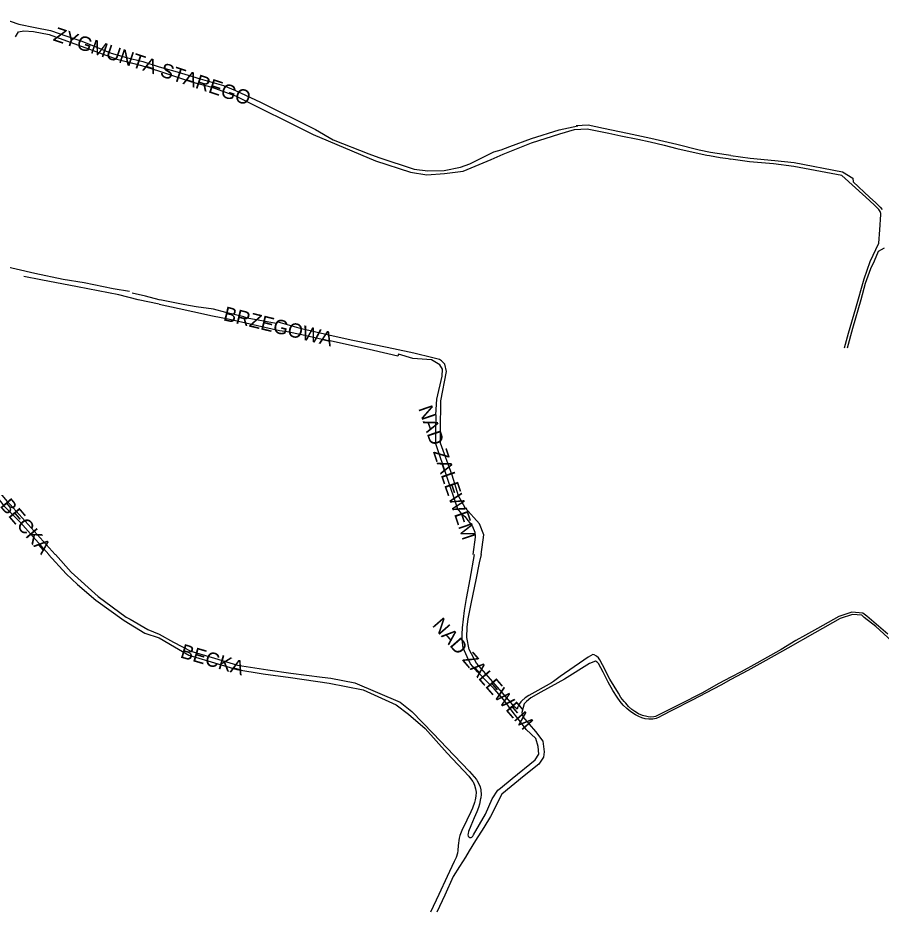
# Model space of a CAD drawing. Extents: x -304109 to -273954, y 21500 to 39796.
# Drawn here: x -298899 to -298295, y 33251 to 33875 of the extents above; entities that cross this region are included whole.
import ezdxf

# ---------------------------------------------------------------- set-up
doc = ezdxf.new("R2010")
doc.units = 0
doc.layers.add('krawedzie_ulic', color=7, linetype='Continuous')
doc.layers.add('nazwy_ulic', color=7, linetype='Continuous')

msp = doc.modelspace()

# ---------------------------------------------------------------- linework, layer by layer
at = {"layer": 'krawedzie_ulic'}
for points in [[(-298911.09, 33875.4), (-298898.36, 33871.09), (-298886.89, 33868.68), (-298876.12, 33866.57), (-298864.56, 33862.63), (-298854.22, 33859.01), (-298844.29, 33855.18), (-298833.61, 33850.68), (-298822.81, 33847.62), (-298811.39, 33844.79), (-298800, 33841.16), (-298787.43, 33837.56), (-298771.46, 33832.8), (-298755.15, 33828.01), (-298746.71, 33824.51), (-298729.14, 33816.5), (-298690.71, 33797.29), (-298678.29, 33790.19), (-298653.37, 33780.19), (-298646.37, 33777.84), (-298621.67, 33769.55), (-298612.05, 33768.45), (-298600.72, 33768.68), (-298589.25, 33770.98), (-298582.65, 33773.31), (-298566, 33781.61), (-298560.81, 33782.98), (-298554.62, 33785.31), (-298539.49, 33790.93), (-298520.24, 33796.97), (-298507.129, 33799.985)], [(-298900.5, 33862.08), (-298898.41, 33865.62), (-298894.78, 33866.43), (-298888.05, 33865.82), (-298877.01, 33863.85), (-298844.3, 33851.78), (-298829.58, 33846.48), (-298823.19, 33844.78), (-298812.46, 33841.97), (-298800.56, 33838.32), (-298777.49, 33830.68), (-298763.18, 33826.97), (-298746.6, 33820.78), (-298692.28, 33793.86), (-298648.66, 33775.48), (-298624.17, 33767.55), (-298612.8, 33765.6), (-298600.5, 33766.46), (-298587.31, 33768.08), (-298567.73, 33776.26), (-298559.34, 33780), (-298539.52, 33787.96), (-298519.86, 33794.29), (-298509.594, 33797.237), (-298500.57, 33797.883), (-298492.53, 33796.178), (-298485.353, 33794.71), (-298477.13, 33792.987), (-298465.255, 33790.485), (-298456.481, 33788.709), (-298446.679, 33786.403), (-298437.904, 33783.985), (-298428.597, 33781.898), (-298416.887, 33779.395), (-298415.051, 33779.051), (-298407.508, 33777.639), (-298402.076, 33776.937), (-298400, 33776.612)], [(-298508.317, 33800.01), (-298499.861, 33800.581), (-298489.27, 33798.351), (-298472.402, 33794.852), (-298455.973, 33791.15), (-298438.003, 33787.122), (-298422.161, 33783.125), (-298414.397, 33781.401), (-298403.349, 33779.796), (-298400, 33779.308)], [(-298400, 33779.199), (-298386.659, 33777.287), (-298369.22, 33775.703), (-298355.744, 33774.273), (-298322.098, 33767.697), (-298314.732, 33763.207), (-298314.603, 33760.638), (-298303.104, 33750), (-298298.663, 33746.077), (-298295.523, 33743.063), (-298294.286, 33741.46)], [(-298320.57, 33644.663), (-298317.685, 33654.801), (-298312.613, 33672.309), (-298306.767, 33692.815), (-298302.705, 33705.035), (-298296.456, 33717.78), (-298295.938, 33727.038), (-298295.161, 33737.872), (-298295.234, 33738.633), (-298295.672, 33740.044), (-298296.47, 33741.286), (-298299.914, 33744.556), (-298305.596, 33750), (-298322.478, 33765.086), (-298356.051, 33771.482), (-298370.308, 33773.284), (-298386.962, 33774.726), (-298400, 33776.504)], [(-298820.829, 33684.034), (-298832.193, 33685.876), (-298852.642, 33690), (-298867.154, 33692.522), (-298887.157, 33696.69), (-298900.171, 33699.676), (-298915.395, 33703.07), (-298930.017, 33706.329), (-298940.463, 33708.817), (-298948.053, 33710.402), (-298948.7, 33710.717), (-298949.258, 33711.12), (-298952.35, 33715.53), (-298952.615, 33716.491), (-298952.59, 33717.474), (-298952.417, 33717.997)], [(-298318.511, 33644.68), (-298314.724, 33658.326), (-298308.93, 33678.323), (-298305.812, 33689.886), (-298302.19, 33700.123), (-298299.628, 33705.557), (-298296.807, 33712.134), (-298292.605, 33714.458)], [(-298800, 33675.072), (-298814.802, 33678.142), (-298828.184, 33681.777), (-298857.185, 33687.177), (-298882.903, 33692.277), (-298894.757, 33694.461)], [(-298798.356, 33677.892), (-298800, 33678.24), (-298809.67, 33680.673), (-298819.023, 33682.822)], [(-298800, 33675.047), (-298786.084, 33672.142), (-298776.56, 33669.967), (-298762.729, 33667.04), (-298751.798, 33664.905), (-298715.884, 33656.858), (-298710.424, 33655.974), (-298700.357, 33653.903), (-298680.938, 33649.583)], [(-298621.799, 33640.806), (-298636.188, 33643.958), (-298648.56, 33646.401), (-298664.509, 33649.778), (-298680.436, 33653.201), (-298697.565, 33657.284), (-298700.463, 33657.9), (-298716.892, 33662.56), (-298718.232, 33661.72), (-298738.61, 33665.315), (-298740.872, 33666.417), (-298753.345, 33669.26), (-298761.938, 33671.558), (-298774.069, 33673.338), (-298782.168, 33674.644), (-298798.403, 33677.901)], [(-298872.889, 33500), (-298906.299, 33537.274), (-298918.78, 33552.102), (-298926.772, 33561.44), (-298937.479, 33574.136), (-298943.356, 33581.055), (-298948.43, 33586.949), (-298952.262, 33591.401), (-298964.64, 33605.732), (-298974.813, 33617.824), (-298984.341, 33629.043), (-298990.641, 33636.611), (-299002.15, 33650.247), (-299008.17, 33657.56)], [(-298606.589, 33597.71), (-298605.881, 33608.78), (-298602.166, 33624.728), (-298601.837, 33629.683), (-298603.702, 33632.658), (-298609.494, 33636.272), (-298622.483, 33637.276), (-298632.63, 33640.079), (-298633.107, 33638.87), (-298650.212, 33642.839), (-298680.405, 33649.449)], [(-298621.799, 33640.806), (-298621.868, 33640.823)], [(-298574.864, 33500), (-298573.031, 33513.883), (-298575.974, 33521.505), (-298585.892, 33532.768), (-298590.73, 33541.044), (-298594.967, 33555.546), (-298603.241, 33577.853), (-298603.169, 33586.949), (-298603.006, 33607.587), (-298599.097, 33628.022), (-298600.129, 33633.115), (-298601.197, 33634.19), (-298602.554, 33635.49), (-298603.957, 33636.365), (-298608.596, 33637.586), (-298621.799, 33640.806)], [(-298621.78, 33640.802), (-298621.799, 33640.806)], [(-298606.589, 33597.754), (-298606.625, 33586.949), (-298606.657, 33577.619), (-298591.23, 33531.96), (-298588.696, 33528.759), (-298586.136, 33526.763), (-298580.758, 33519.602), (-298579.263, 33515.765), (-298579.05, 33512.135), (-298580.632, 33500.037)], [(-298918.154, 33541.732), (-298914.439, 33541.185), (-298908.743, 33534.155), (-298897.22, 33522.644), (-298877.294, 33500)], [(-298877.498, 33500), (-298865.13, 33486.519), (-298857.282, 33479.087), (-298844.38, 33468.066), (-298824.643, 33453.887), (-298810.036, 33445.178), (-298800, 33441.748), (-298789.227, 33435.555), (-298779.217, 33429.623), (-298758.967, 33423.573), (-298745.788, 33419.67), (-298727.212, 33416.709), (-298708.176, 33414.125), (-298681.122, 33410.097), (-298657.327, 33405.337), (-298634.271, 33394.893), (-298625.564, 33388.362), (-298613.966, 33378.351), (-298598.674, 33361.042), (-298583.394, 33345.156), (-298580.748, 33341.532), (-298580.408, 33341.014), (-298579.35, 33338.681), (-298578.667, 33336.212), (-298578.389, 33333.959), (-298578.468, 33331.162), (-298578.944, 33328.404), (-298579.5, 33326.552), (-298580.818, 33322.643), (-298581.949, 33320.02), (-298584.748, 33314.177), (-298588.193, 33307.096), (-298589.613, 33303.533), (-298590.174, 33301.728), (-298590.831, 33296.679), (-298590.833, 33296.587), (-298591.118, 33293.074), (-298591.431, 33291.301), (-298592.308, 33288.106), (-298593.63, 33285.273), (-298598.58, 33274.852), (-298604.491, 33262.204), (-298610.196, 33250)], [(-298872.669, 33500), (-298861.75, 33487.762), (-298842.65, 33470.684), (-298823.117, 33456.148), (-298820.246, 33454.747), (-298808.078, 33447.592), (-298800, 33444.315), (-298789.959, 33438.839), (-298777.87, 33432.456), (-298761.421, 33427.558), (-298745.201, 33422.713), (-298723.986, 33419.322), (-298707.894, 33417.095), (-298685.988, 33414.282), (-298679.946, 33413.541), (-298663.253, 33410.394), (-298631.559, 33396.85), (-298623.31, 33390.273), (-298608.431, 33374.999), (-298593.882, 33359.805), (-298582.959, 33348.276), (-298578.106, 33342.67), (-298577.529, 33341.775), (-298576.339, 33339.801), (-298575.508, 33337.651), (-298575.06, 33335.39), (-298575.025, 33335.021), (-298574.868, 33332.359), (-298575.11, 33329.703), (-298575.153, 33329.459), (-298575.952, 33325.416), (-298576.583, 33323.147), (-298577.808, 33320.06), (-298577.832, 33320.008), (-298579.598, 33315.909), (-298582.089, 33310.368), (-298583.575, 33306.317), (-298583.994, 33304.975), (-298584.134, 33304.066), (-298583.88, 33303.182), (-298583.507, 33302.684), (-298582.731, 33302.279), (-298581.855, 33302.257), (-298581.4, 33302.411), (-298580.583, 33303.101), (-298580.074, 33304.042), (-298580.063, 33304.076), (-298571.849, 33318.456), (-298567.074, 33329.158), (-298563.18, 33335.245), (-298561.287, 33336.6), (-298553.142, 33343.436), (-298537.087, 33356.501), (-298534.33, 33360.541), (-298534.918, 33365.728), (-298536.467, 33371.331), (-298543.194, 33377.716), (-298547.313, 33383.011), (-298552.435, 33389.687), (-298558.938, 33398.332), (-298565.575, 33406.19), (-298570.007, 33410.523), (-298577.256, 33418.132), (-298582.315, 33423.512), (-298584.531, 33428.511), (-298587.269, 33434.708), (-298587.683, 33436.541), (-298587.865, 33438.955), (-298587.962, 33439.929), (-298588.158, 33444.333), (-298587.953, 33448.736), (-298586.417, 33460.966), (-298584.942, 33469.285), (-298582.402, 33482.852), (-298579.373, 33500)], [(-298525.687, 33410.303), (-298535.217, 33404.876), (-298541.372, 33401.553), (-298544.006, 33399.767), (-298546.396, 33397.665), (-298547.057, 33396.98), (-298548.282, 33395.336), (-298549.166, 33393.486), (-298549.62, 33391.821), (-298551.132, 33393.207), (-298560.084, 33403.575), (-298578.116, 33424.084), (-298583.086, 33433.578), (-298584.786, 33442.154), (-298584.466, 33449.264), (-298583.853, 33455.101), (-298581.432, 33466.866), (-298578.34, 33482.384), (-298575.868, 33494.174), (-298574.646, 33500)], [(-298287.434, 33439.583), (-298298.683, 33449.757), (-298306.809, 33456.143), (-298308.409, 33457.567), (-298314.916, 33458.031), (-298323.562, 33455.296), (-298341.369, 33445.38), (-298360.245, 33434.576), (-298375.712, 33425.877), (-298388.151, 33419.056), (-298400, 33412.605), (-298407.119, 33408.806), (-298417.462, 33403.387), (-298427.218, 33398.216), (-298440.829, 33391.15), (-298448.515, 33387.231), (-298450.17, 33386.298), (-298452.41, 33385.445), (-298454.762, 33384.975), (-298455.121, 33384.925), (-298457.559, 33384.816), (-298459.983, 33385.106), (-298462.327, 33385.787), (-298464.529, 33386.841), (-298466.878, 33388.035), (-298470.025, 33390.018), (-298472.941, 33392.327), (-298475.39, 33394.672), (-298477.644, 33397.373), (-298479.577, 33400.312), (-298482.583, 33405.089), (-298485.986, 33410.759), (-298489.506, 33417.7), (-298492.601, 33423.748), (-298493.531, 33424.849), (-298494.694, 33425.52), (-298499.004, 33423.958), (-298516.539, 33412.989), (-298533.015, 33403.865), (-298539.94, 33399.787), (-298543.114, 33397.326), (-298544.732, 33395.537), (-298546.286, 33389.556), (-298545.654, 33386.527), (-298536.726, 33376.363), (-298531.527, 33369.61), (-298530.605, 33362.184), (-298531.173, 33358.404), (-298534.547, 33353.557), (-298544.586, 33345.29), (-298560.282, 33332.527), (-298568.229, 33316.874), (-298572.951, 33309.143), (-298578.652, 33299.974), (-298583.115, 33292.799), (-298585.85, 33288.353), (-298589.901, 33281.81), (-298594.285, 33274.864), (-298600.251, 33261.81), (-298605.698, 33250)], [(-298290.377, 33444.363), (-298305.054, 33456.878), (-298307.848, 33459.142), (-298315.371, 33459.657), (-298324.654, 33456.694), (-298339.51, 33448.249), (-298347.828, 33443.633), (-298354.569, 33439.906), (-298364.898, 33433.615), (-298381.815, 33424.156), (-298392.779, 33418.095), (-298400, 33414.382), (-298408.407, 33409.758), (-298420.412, 33403.21), (-298435.579, 33395.497), (-298452.764, 33386.71), (-298453.99, 33386.443), (-298455.991, 33386.337), (-298457.974, 33386.63), (-298458.954, 33386.805), (-298461.871, 33387.598), (-298464.658, 33388.768), (-298467.267, 33390.295), (-298469.333, 33391.729), (-298471.617, 33393.758), (-298473.618, 33396.067), (-298474.782, 33397.297), (-298476.962, 33400.032), (-298478.815, 33402.998), (-298484.848, 33412.908), (-298489.991, 33422.937), (-298491.737, 33426.484), (-298492.807, 33427.92), (-298494.169, 33429.085), (-298495.754, 33429.919)], [(-298495.754, 33429.919), (-298496.557, 33430.185), (-298500.03, 33428.362), (-298503.049, 33426.23), (-298519.47, 33414.87), (-298524.178, 33411.381), (-298525.687, 33410.303)]]:
    msp.add_lwpolyline(points, dxfattribs=at)

# ---------------------------------------------------------------- texts
at = {"layer": 'nazwy_ulic'}
for s, rotation, p in [('ZYGMUNTA STAREGO', 341.552844, (-298874.791, 33859.685)), ('BRZEGOWA', 346.312406, (-298755.722, 33663.999)), ('NAD ZALEWEM', 288.675975, (-298618.857, 33602.327)), ('BECKA', 310.422803, (-298911.922, 33533.96)), ('NAD ZALEWEM', 311.130508, (-298609.522, 33450.405)), ('BECKA', 343.668828, (-298785.862, 33428.164))]:
    msp.add_text(s, height=10, rotation=rotation, dxfattribs=at).set_placement(p)

doc.saveas('drawing.dxf')
